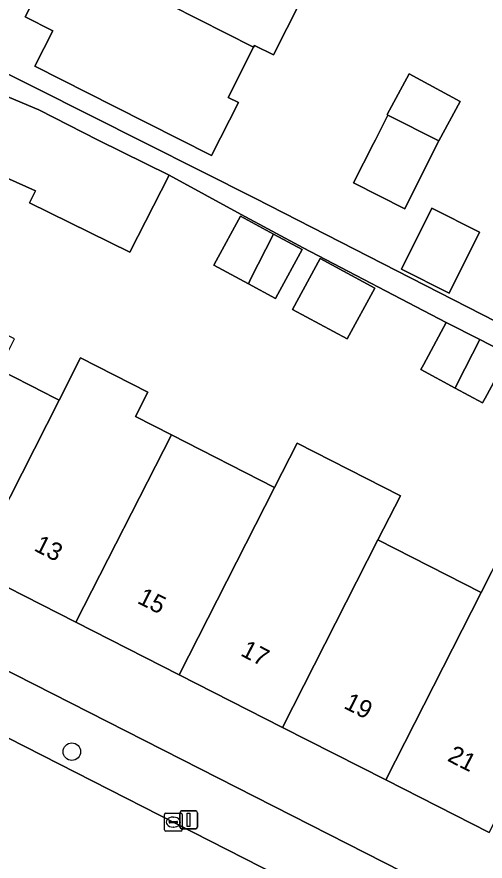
# Model space of a CAD drawing. Extents: x 160349 to 161355, y 381727 to 382854.
# Drawn here: x 160972.16 to 160998.43, y 382406.89 to 382454.27 of the extents above; entities that cross this region are included whole.
import ezdxf

# ---------------------------------------------------------------- set-up
doc = ezdxf.new("R2010")
doc.units = 0
for name, color, linetype in [('IMGEO_Boom', 7, 'Continuous'), ('IMGEO_Erf', 7, 'Continuous'), ('IMGEO_Kolk', 7, 'Continuous'), ('IMGEO_Lichtmast', 7, 'Continuous'), ('IMGEO_Pand', 7, 'Continuous'), ('IMGEO_Pand_nummerreeks', 7, 'Continuous'), ('IMGEO_Rijbaan_lokaal_open', 7, 'Continuous'), ('IMGEO_Voetpad_open', 7, 'Continuous')]:
    doc.layers.add(name, color=color, linetype=linetype)

msp = doc.modelspace()

# ---------------------------------------------------------------- linework, layer by layer
at = {"layer": 'IMGEO_Boom'}
msp.add_circle((160975.245, 382413.036), 0.489, dxfattribs=at)
at = {"layer": 'IMGEO_Erf'}
for points in [[(160980.496, 382480.356), (160966.95, 382453.421), (160985.537, 382444.073), (161001.407, 382435.952), (161045.259, 382414.138), (161047.204, 382413.109), (161048.401, 382415.371), (161054.475, 382412.155), (161054.706, 382412.627), (161055.019, 382413.218), (161055.038, 382413.207), (161057.734, 382411.78), (161058.359, 382412.96), (161061.859, 382411.107), (161061.697, 382410.8), (161064.707, 382409.206), (161062.514, 382405.064), (161071.223, 382400.63)], [(160989.535, 382458.031), (160986.547, 382452.134), (160985.488, 382452.671), (160985.441, 382452.578), (160984.008, 382449.75), (160984.583, 382449.458), (160983.075, 382446.481), (160977.628, 382449.241), (160973.167, 382451.501), (160974.171, 382453.483), (160972.63, 382454.264), (160974.568, 382458.089)], [(160999.751, 382435.331), (160998.42, 382432.875), (160998.277, 382432.61), (160996.749, 382433.438), (160994.818, 382434.484), (160994.961, 382434.749), (160996.249, 382437.127), (160988.211, 382441.311), (160984.751, 382443.186), (160980.704, 382445.378), (160978.489, 382441.061), (160972.87, 382443.838), (160973.208, 382444.502), (160967.024, 382447.27), (160967.432, 382448.076), (160968.882, 382450.939), (160966.221, 382452.268), (160965.948, 382451.868), (160953.449, 382426.834), (161000, 382403.134)], [(160971.15, 382434.479), (160973.722, 382433.169), (160974.168, 382432.942), (160974.524, 382432.761), (160975.734, 382435.138), (160979.51, 382433.216), (160978.811, 382431.842), (160980.828, 382430.815), (160986.621, 382427.867), (160987.881, 382430.343), (160993.674, 382427.394), (160992.414, 382424.918), (160998.206, 382421.97), (160999.423, 382424.363)], [(160998.645, 382408.501), (160992.853, 382411.449), (160987.059, 382414.398), (160981.268, 382417.346), (160975.475, 382420.295), (160969.682, 382423.243)]]:
    msp.add_lwpolyline(points, dxfattribs=at)
for points in [[(160997.02, 382449.519), (160995.824, 382447.312), (160994.396, 382444.448), (160993.923, 382443.499), (160991.051, 382444.955), (160992.171, 382447.165), (160992.271, 382447.361), (160992.978, 382448.756), (160992.924, 382448.783), (160994.162, 382451.067)], [(160998.117, 382442.191), (160996.409, 382438.767), (160993.727, 382440.104), (160995.434, 382443.528)], [(160983.212, 382440.344), (160983.344, 382440.587), (160984.696, 382443.085), (160986.559, 382442.077), (160988.157, 382441.211), (160986.803, 382438.713), (160986.671, 382438.469), (160985.144, 382439.297)], [(160990.684, 382436.194), (160987.622, 382437.854), (160989.169, 382440.708), (160992.231, 382439.049)]]:
    msp.add_lwpolyline(points, close=True, dxfattribs=at)
at = {"layer": 'IMGEO_Kolk'}
for p, q in [((160980.435, 382408.655), (160980.435, 382409.507)), ((160980.51, 382409.581), (160981.362, 382409.581)), ((160980.923, 382409.361), (160980.948, 382409.361)), ((160981.436, 382409.507), (160981.436, 382408.655)), ((160980.694, 382409.075), (160980.694, 382409.087)), ((160981.132, 382409.038), (160980.734, 382409.038)), ((160980.737, 382409.124), (160981.135, 382409.124)), ((160980.946, 382408.801), (160980.921, 382408.801)), ((160981.178, 382409.087), (160981.178, 382409.075)), ((160981.362, 382408.581), (160980.51, 382408.581))]:
    msp.add_line(p, q, dxfattribs=at)
for points in [[(160980.435, 382408.655), (160980.435, 382409.507)], [(160980.51, 382409.581), (160981.362, 382409.581)], [(160981.436, 382409.507), (160981.436, 382408.655)], [(160981.362, 382408.581), (160980.51, 382408.581)]]:
    msp.add_lwpolyline(points, dxfattribs=at)
for centre, radius, start, end in [((160980.512, 382409.505), 0.0765, 91.552, 178.448), ((160980.512, 382409.505), 0.0765, 91.552, 178.448), ((160981.36, 382409.505), 0.0765, 1.552, 88.448), ((160981.36, 382409.505), 0.0765, 1.552, 88.448), ((160980.734, 382409.084), 0.0403, 85.8775, 175.7526), ((160980.731, 382409.074), 0.0366, 178.938, 274.7102), ((160981.135, 382409.081), 0.043, 264.8664, 352.4533), ((160981.139, 382409.086), 0.0386, 1.7309, 96.639), ((160980.512, 382408.657), 0.0765, 181.552, 268.448), ((160980.512, 382408.657), 0.0765, 181.552, 268.448), ((160981.36, 382408.657), 0.0765, 271.552, 358.448), ((160981.36, 382408.657), 0.0765, 271.552, 358.448)]:
    msp.add_arc(centre, radius, start, end, dxfattribs=at)
for centre, major_axis, ratio, start_param, end_param in [((160980.922, 382409.081), (-0.387, 0.002), 0.722429, 4.712389, 7.853982), ((160980.947, 382409.081), (-0.39, 0.002), 0.717154, 1.570796, 4.712389)]:
    msp.add_ellipse(centre, major_axis=major_axis, ratio=ratio, start_param=start_param, end_param=end_param, dxfattribs=at)
at = {"layer": 'IMGEO_Lichtmast'}
for p, q in [((160981.401, 382409.708), (160982.191, 382409.708)), ((160982.191, 382409.708), (160981.401, 382409.708)), ((160981.301, 382408.808), (160981.301, 382409.608)), ((160981.301, 382409.608), (160981.301, 382408.808)), ((160982.291, 382409.608), (160982.291, 382408.808)), ((160982.291, 382408.808), (160982.291, 382409.608)), ((160982.191, 382408.708), (160981.401, 382408.708)), ((160981.401, 382408.708), (160982.191, 382408.708))]:
    msp.add_line(p, q, dxfattribs=at)
msp.add_lwpolyline([(160981.721, 382409.583), (160981.871, 382409.583), (160981.871, 382408.833), (160981.721, 382408.833), (160981.721, 382409.583)], dxfattribs=at)
for centre, start, end in [((160981.401, 382409.608), 90, 180), ((160981.401, 382409.608), 90, 180), ((160982.191, 382409.608), 0, 90), ((160982.191, 382409.608), 360, 90), ((160981.401, 382408.808), 180, 270), ((160981.401, 382408.808), 180, 270), ((160982.191, 382408.808), 270, 0), ((160982.191, 382408.808), 270, 0)]:
    msp.add_arc(centre, 0.1, start, end, dxfattribs=at)
at = {"layer": 'IMGEO_Pand'}
for points in [[(160986.577, 382459.448), (160975.948, 382464.799), (160972.961, 382458.903), (160974.568, 382458.089), (160985.441, 382452.578), (160985.488, 382452.671), (160986.547, 382452.134), (160989.535, 382458.031)], [(160974.568, 382458.089), (160972.63, 382454.264), (160974.171, 382453.483), (160973.167, 382451.501), (160977.628, 382449.241), (160983.075, 382446.481), (160984.583, 382449.458), (160984.008, 382449.75), (160985.441, 382452.578)], [(160976.723, 382447.346), (160973.396, 382449.054), (160968.882, 382450.939), (160967.432, 382448.076), (160967.024, 382447.27), (160973.208, 382444.502), (160972.87, 382443.838), (160978.489, 382441.061), (160980.704, 382445.378)], [(160997.02, 382449.519), (160994.162, 382451.067), (160992.924, 382448.783), (160992.978, 382448.756), (160995.824, 382447.312)], [(160995.824, 382447.312), (160992.978, 382448.756), (160992.271, 382447.361), (160992.171, 382447.165), (160991.051, 382444.955), (160993.923, 382443.499), (160994.396, 382444.448)], [(160993.727, 382440.104), (160996.409, 382438.767), (160998.117, 382442.191), (160995.434, 382443.528)], [(160986.559, 382442.077), (160984.696, 382443.085), (160983.344, 382440.587), (160983.212, 382440.344), (160985.144, 382439.297), (160985.27, 382439.544)], [(160988.157, 382441.211), (160986.559, 382442.077), (160985.27, 382439.544), (160985.144, 382439.297), (160986.671, 382438.469), (160986.803, 382438.713)], [(160987.622, 382437.854), (160990.684, 382436.194), (160992.231, 382439.049), (160989.169, 382440.708)], [(160974.524, 382432.761), (160974.168, 382432.942), (160973.722, 382433.169), (160971.15, 382434.479), (160972.031, 382436.21), (160969.614, 382437.441), (160968.733, 382435.709), (160963.889, 382426.192), (160969.682, 382423.243)], [(160998.135, 382436.159), (160996.249, 382437.127), (160994.961, 382434.749), (160994.818, 382434.484), (160996.749, 382433.438), (160996.886, 382433.706)], [(160999.751, 382435.331), (160998.135, 382436.159), (160996.886, 382433.706), (160996.749, 382433.438), (160998.277, 382432.61), (160998.42, 382432.875)], [(160980.828, 382430.815), (160978.811, 382431.842), (160979.51, 382433.216), (160975.734, 382435.138), (160974.524, 382432.761), (160969.682, 382423.243), (160975.475, 382420.295)], [(160986.621, 382427.867), (160980.828, 382430.815), (160975.475, 382420.295), (160981.268, 382417.346)], [(160992.414, 382424.918), (160993.674, 382427.394), (160987.881, 382430.343), (160986.621, 382427.867), (160981.268, 382417.346), (160987.059, 382414.398)], [(160992.414, 382424.918), (160987.059, 382414.398), (160992.853, 382411.449), (160998.206, 382421.97)], [(161004, 382419.023), (161005.217, 382421.414), (160999.423, 382424.363), (160998.206, 382421.97), (160992.853, 382411.449), (160998.645, 382408.501), (161000, 382411.163)]]:
    msp.add_lwpolyline(points, close=True, dxfattribs=at)
at = {"layer": 'IMGEO_Rijbaan_lokaal_open'}
msp.add_lwpolyline([(161000, 382399.348), (160971.693, 382413.801), (160968.505, 382407.555), (160979.482, 382401.953), (160980.917, 382401.134), (160995.274, 382393.815), (161000, 382391.41), (161020.25, 382381.093), (161023.456, 382387.372), (161016.539, 382390.903), (161013.216, 382392.6)], close=True, dxfattribs=at)
at = {"layer": 'IMGEO_Voetpad_open'}
for points in [[(161001.407, 382435.952), (160985.537, 382444.073), (160966.95, 382453.421), (160966.784, 382453.09), (160966.221, 382452.268), (160968.882, 382450.939), (160973.396, 382449.054), (160976.723, 382447.346), (160980.704, 382445.378), (160984.751, 382443.186), (160988.211, 382441.311), (160996.249, 382437.127), (160998.135, 382436.159), (160999.751, 382435.331)], [(161123.098, 382339.501), (161123.504, 382340.294), (161120.886, 382341.599), (161085.402, 382359.661), (161059.146, 382373.026), (161058.723, 382373.241), (161057.577, 382373.824), (161000, 382403.134), (160953.449, 382426.834)], [(160954.56, 382422.549), (160969.262, 382415.042), (160971.693, 382413.801), (161000, 382399.348), (161013.216, 382392.6), (161013.446, 382393.043), (161016.769, 382391.347), (161016.539, 382390.903), (161023.456, 382387.372), (161025.861, 382386.144), (161083.981, 382356.468), (161101.518, 382347.514), (161103.968, 382346.263), (161118.275, 382338.958)]]:
    msp.add_lwpolyline(points, dxfattribs=at)

# ---------------------------------------------------------------- texts
at = {"layer": 'IMGEO_Pand_nummerreeks'}
for s, rotation, p in [('13', 333.0251, (160973.066, 382424.349)), ('15', 333.0236, (160978.858, 382421.4)), ('17', 333.0251, (160984.651, 382418.452)), ('19', 333.0236, (160990.444, 382415.503)), ('21', 333.0251, (160996.256, 382412.545))]:
    msp.add_text(s, height=1, rotation=rotation, dxfattribs=at).set_placement(p)

doc.saveas('drawing.dxf')
